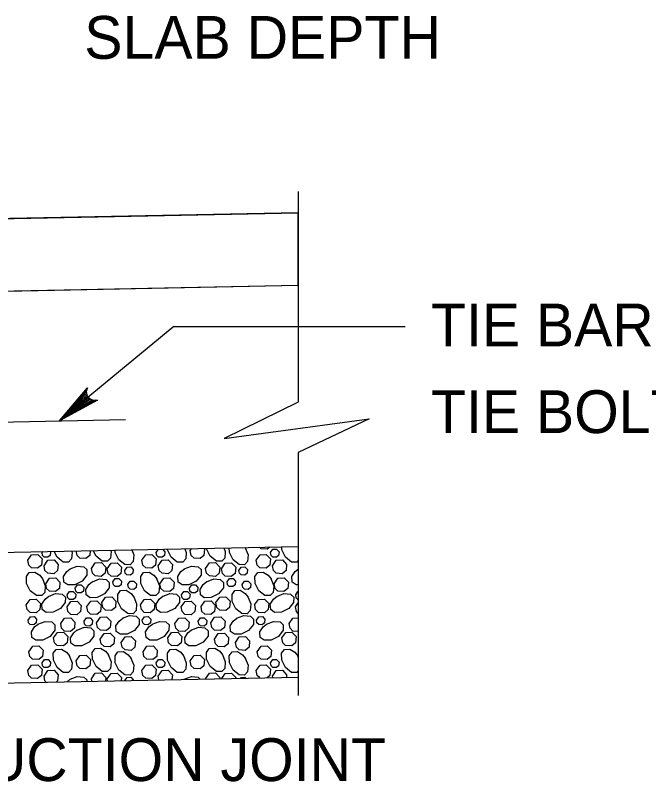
# Model space of a CAD drawing. Extents: x 636530 to 644067, y 294168 to 299122.
# Drawn here: x 639751.5 to 639795.8, y 298023.8 to 298077.5 of the extents above; entities that cross this region are included whole.
import ezdxf

# ---------------------------------------------------------------- set-up
doc = ezdxf.new("R2010")
doc.units = 0
doc.layers.add('1', color=7, linetype='Continuous')

msp = doc.modelspace()

# ---------------------------------------------------------------- linework, layer by layer
at = {"layer": '1'}
for p, q in [((639771.29, 298065.155), (639771.29, 298050.387)), ((639743.958, 298063.113), (639771.29, 298063.659)), ((639771.29, 298058.578), (639771.29, 298063.659)), ((639744.11, 298058.034), (639771.29, 298058.578)), ((639762.583, 298055.682), (639754.576, 298049.077)), ((639762.583, 298055.682), (639778.781, 298055.682)), ((639728.718, 298048.56), (639759.198, 298049.17)), ((639771.29, 298046.868), (639771.29, 298029.848)), ((639744.638, 298039.753), (639771.29, 298040.286)), ((639744.912, 298030.613), (639771.29, 298031.14))]:
    msp.add_line(p, q, dxfattribs=at)
for points in [[(639771.29, 298063.659), (639743.958, 298063.113), (639646.422, 298059.211), (639646.422, 298054.131), (639743.958, 298058.031), (639771.29, 298058.578)], [(639754.576, 298049.077), (639756.523, 298051.405), (639756.485, 298051.27), (639756.447, 298051.136), (639756.465, 298051.021), (639756.483, 298050.906), (639756.533, 298050.818), (639756.583, 298050.73), (639756.66, 298050.664), (639756.737, 298050.597), (639756.846, 298050.558), (639756.955, 298050.518), (639757.095, 298050.53), (639757.234, 298050.541), (639754.576, 298049.077), (639757.095, 298050.53), (639756.955, 298050.518), (639754.576, 298049.077), (639756.846, 298050.558), (639756.737, 298050.597), (639754.576, 298049.077), (639756.66, 298050.664), (639756.583, 298050.73), (639754.576, 298049.077), (639756.533, 298050.818), (639756.483, 298050.906), (639754.576, 298049.077), (639756.465, 298051.021), (639756.447, 298051.136), (639754.576, 298049.077), (639756.485, 298051.27)], [(639771.29, 298050.387), (639766.105, 298047.849), (639776.254, 298049.229), (639771.29, 298046.868)], [(639753.931, 298039.939), (639753.948, 298039.921), (639753.922, 298039.661), (639753.763, 298039.529), (639753.508, 298039.547), (639753.389, 298039.663), (639753.35, 298039.863)], [(639753.35, 298039.863), (639753.396, 298039.928)], [(639755.41, 298039.969), (639755.448, 298039.873), (639755.408, 298039.411), (639755.199, 298039.191), (639754.824, 298039.199), (639754.398, 298039.532), (639754.192, 298039.944)], [(639756.719, 298039.995), (639756.685, 298039.66), (639756.42, 298039.439), (639755.996, 298039.47), (639755.797, 298039.663), (639755.736, 298039.975)], [(639758.148, 298040.023), (639758.181, 298039.938), (639758.141, 298039.476), (639757.932, 298039.257), (639757.557, 298039.264), (639757.131, 298039.597), (639756.93, 298039.999)], [(639759.633, 298040.053), (639759.775, 298039.694), (639759.736, 298039.232), (639759.527, 298039.013), (639759.152, 298039.02), (639758.726, 298039.353), (639758.468, 298039.868), (639758.465, 298040.03)], [(639761.775, 298040.096), (639761.943, 298039.921), (639761.917, 298039.661), (639761.758, 298039.529), (639761.504, 298039.547), (639761.384, 298039.663), (639761.345, 298039.863)], [(639761.345, 298039.863), (639761.505, 298040.09)], [(639763.343, 298040.127), (639763.444, 298039.873), (639763.404, 298039.411), (639763.195, 298039.191), (639762.82, 298039.199), (639762.394, 298039.532), (639762.136, 298040.047), (639762.135, 298040.103)], [(639764.666, 298040.154), (639764.724, 298040.093), (639764.681, 298039.66), (639764.416, 298039.439), (639763.992, 298039.47), (639763.792, 298039.663), (639763.727, 298039.996)], [(639763.727, 298039.996), (639763.826, 298040.137)], [(639766.08, 298040.182), (639766.177, 298039.938), (639766.137, 298039.476), (639765.928, 298039.257), (639765.553, 298039.264), (639765.127, 298039.597), (639764.869, 298040.112), (639764.868, 298040.158)], [(639767.571, 298040.197), (639767.771, 298039.694), (639767.731, 298039.232), (639767.522, 298039.013), (639767.147, 298039.02), (639766.721, 298039.353), (639766.464, 298039.868), (639766.458, 298040.19)], [(639767.557, 298040.212), (639767.584, 298040.177)], [(639769.293, 298040.246), (639769.105, 298040.09), (639768.681, 298040.12), (639768.566, 298040.232)], [(639769.341, 298039.863), (639769.502, 298040.092), (639769.76, 298040.107), (639769.939, 298039.921), (639769.913, 298039.661), (639769.754, 298039.529), (639769.499, 298039.547), (639769.38, 298039.663), (639769.341, 298039.863)], [(639771.29, 298039.297), (639771.19, 298039.191), (639770.815, 298039.199), (639770.389, 298039.532), (639770.132, 298040.047), (639770.128, 298040.263)], [(639771.275, 298040.286), (639771.29, 298040.248)], [(639752.351, 298039.318), (639752.619, 298039.701), (639753.049, 298039.725), (639753.347, 298039.416), (639753.304, 298038.982), (639753.039, 298038.761), (639752.615, 298038.792), (639752.415, 298038.986), (639752.351, 298039.318)], [(639760.346, 298039.318), (639760.615, 298039.701), (639761.044, 298039.725), (639761.343, 298039.416), (639761.299, 298038.982), (639761.034, 298038.761), (639760.61, 298038.792), (639760.411, 298038.986), (639760.346, 298039.318)], [(639768.341, 298039.318), (639768.61, 298039.701), (639769.04, 298039.725), (639769.338, 298039.416), (639769.295, 298038.982), (639769.03, 298038.761), (639768.606, 298038.792), (639768.406, 298038.986), (639768.342, 298039.318)], [(639753.487, 298038.938), (639753.756, 298039.321), (639754.185, 298039.345), (639754.484, 298039.036), (639754.44, 298038.602), (639754.175, 298038.382), (639753.751, 298038.412), (639753.552, 298038.606), (639753.487, 298038.938)], [(639755.308, 298038.714), (639755.811, 298038.913), (639756.273, 298038.873), (639756.493, 298038.664), (639756.486, 298038.289), (639756.152, 298037.863), (639755.637, 298037.606), (639755.152, 298037.597), (639754.878, 298037.791), (639754.853, 298038.178), (639755.074, 298038.524), (639755.328, 298038.727)], [(639756.808, 298038.749), (639757.077, 298039.131), (639757.506, 298039.156), (639757.805, 298038.846), (639757.761, 298038.413), (639757.496, 298038.192), (639757.072, 298038.223), (639756.873, 298038.416), (639756.808, 298038.749)], [(639757.914, 298038.732), (639758.183, 298039.115), (639758.612, 298039.14), (639758.911, 298038.83), (639758.868, 298038.396), (639758.602, 298038.176), (639758.179, 298038.207), (639757.979, 298038.4), (639757.914, 298038.732)], [(639759.138, 298038.614), (639759.299, 298038.844), (639759.557, 298038.859), (639759.736, 298038.673), (639759.71, 298038.413), (639759.551, 298038.28), (639759.296, 298038.299), (639759.177, 298038.415), (639759.138, 298038.614)], [(639761.482, 298038.938), (639761.751, 298039.321), (639762.18, 298039.345), (639762.479, 298039.036), (639762.436, 298038.602), (639762.171, 298038.382), (639761.747, 298038.412), (639761.547, 298038.606), (639761.482, 298038.938)], [(639763.303, 298038.714), (639763.806, 298038.913), (639764.269, 298038.873), (639764.488, 298038.664), (639764.481, 298038.289), (639764.148, 298037.863), (639763.633, 298037.606), (639763.147, 298037.597), (639762.874, 298037.791), (639762.848, 298038.178), (639763.07, 298038.524), (639763.324, 298038.727)], [(639764.803, 298038.749), (639765.072, 298039.131), (639765.502, 298039.156), (639765.8, 298038.846), (639765.757, 298038.413), (639765.492, 298038.192), (639765.068, 298038.223), (639764.868, 298038.416), (639764.804, 298038.749)], [(639765.91, 298038.732), (639766.178, 298039.115), (639766.608, 298039.14), (639766.906, 298038.83), (639766.863, 298038.396), (639766.598, 298038.176), (639766.174, 298038.207), (639765.975, 298038.4), (639765.91, 298038.732)], [(639767.133, 298038.614), (639767.294, 298038.844), (639767.552, 298038.859), (639767.731, 298038.673), (639767.705, 298038.413), (639767.546, 298038.28), (639767.292, 298038.299), (639767.172, 298038.415), (639767.133, 298038.614)], [(639769.478, 298038.938), (639769.747, 298039.321), (639770.176, 298039.345), (639770.474, 298039.036), (639770.431, 298038.602), (639770.166, 298038.382), (639769.742, 298038.412), (639769.543, 298038.606), (639769.478, 298038.938)], [(639753.378, 298038.034), (639753.577, 298037.531), (639753.537, 298037.069), (639753.329, 298036.849), (639752.954, 298036.856), (639752.527, 298037.189), (639752.27, 298037.704), (639752.261, 298038.19), (639752.456, 298038.463), (639752.842, 298038.489), (639753.188, 298038.267), (639753.391, 298038.013)], [(639761.373, 298038.034), (639761.573, 298037.531), (639761.533, 298037.069), (639761.324, 298036.849), (639760.949, 298036.856), (639760.523, 298037.189), (639760.265, 298037.704), (639760.257, 298038.19), (639760.451, 298038.463), (639760.838, 298038.489), (639761.184, 298038.267), (639761.386, 298038.013)], [(639769.369, 298038.034), (639769.568, 298037.531), (639769.528, 298037.069), (639769.319, 298036.849), (639768.944, 298036.856), (639768.518, 298037.189), (639768.261, 298037.704), (639768.252, 298038.19), (639768.446, 298038.463), (639768.833, 298038.489), (639769.179, 298038.267), (639769.382, 298038.013)], [(639771.29, 298037.6), (639771.143, 298037.597), (639770.869, 298037.791), (639770.843, 298038.178), (639771.065, 298038.524), (639771.29, 298038.704)], [(639753.606, 298037.68), (639753.875, 298038.062), (639754.305, 298038.087), (639754.603, 298037.777), (639754.56, 298037.344), (639754.295, 298037.123), (639753.871, 298037.154), (639753.671, 298037.347), (639753.607, 298037.68)], [(639756.869, 298037.815), (639757.372, 298038.015), (639757.834, 298037.975), (639758.054, 298037.766), (639758.047, 298037.391), (639757.713, 298036.965), (639757.198, 298036.707), (639756.713, 298036.699), (639756.439, 298036.893), (639756.413, 298037.28), (639756.635, 298037.625), (639756.889, 298037.828)], [(639758.305, 298037.807), (639758.467, 298038.037), (639758.724, 298038.052), (639758.903, 298037.866), (639758.878, 298037.606), (639758.718, 298037.473), (639758.464, 298037.492), (639758.344, 298037.608), (639758.306, 298037.807)], [(639759.365, 298037.618), (639759.526, 298037.848), (639759.784, 298037.862), (639759.963, 298037.677), (639759.937, 298037.417), (639759.778, 298037.284), (639759.523, 298037.303), (639759.404, 298037.419), (639759.365, 298037.618)], [(639761.602, 298037.68), (639761.871, 298038.062), (639762.3, 298038.087), (639762.599, 298037.777), (639762.555, 298037.344), (639762.29, 298037.123), (639761.866, 298037.154), (639761.667, 298037.347), (639761.602, 298037.68)], [(639764.864, 298037.815), (639765.367, 298038.015), (639765.829, 298037.975), (639766.049, 298037.766), (639766.042, 298037.391), (639765.709, 298036.965), (639765.193, 298036.707), (639764.708, 298036.699), (639764.435, 298036.893), (639764.409, 298037.28), (639764.63, 298037.625), (639764.884, 298037.828)], [(639766.301, 298037.807), (639766.462, 298038.037), (639766.72, 298038.052), (639766.899, 298037.866), (639766.873, 298037.606), (639766.714, 298037.473), (639766.459, 298037.492), (639766.34, 298037.608), (639766.301, 298037.807)], [(639767.36, 298037.618), (639767.521, 298037.848), (639767.779, 298037.862), (639767.958, 298037.677), (639767.932, 298037.417), (639767.773, 298037.284), (639767.519, 298037.303), (639767.399, 298037.419), (639767.36, 298037.618)], [(639769.597, 298037.68), (639769.866, 298038.062), (639770.296, 298038.087), (639770.594, 298037.777), (639770.551, 298037.344), (639770.286, 298037.123), (639769.862, 298037.154), (639769.662, 298037.347), (639769.597, 298037.68)], [(639755.67, 298037.366), (639755.831, 298037.596), (639756.089, 298037.61), (639756.268, 298037.425), (639756.242, 298037.164), (639756.083, 298037.032), (639755.829, 298037.05), (639755.709, 298037.166), (639755.67, 298037.366)], [(639759.771, 298036.765), (639759.971, 298036.262), (639759.931, 298035.8), (639759.722, 298035.58), (639759.347, 298035.587), (639758.921, 298035.92), (639758.663, 298036.436), (639758.655, 298036.921), (639758.849, 298037.194), (639759.236, 298037.22), (639759.581, 298036.999), (639759.784, 298036.745)], [(639763.665, 298037.366), (639763.827, 298037.596), (639764.084, 298037.61), (639764.263, 298037.425), (639764.238, 298037.164), (639764.078, 298037.032), (639763.824, 298037.05), (639763.704, 298037.166), (639763.666, 298037.366)], [(639767.766, 298036.765), (639767.966, 298036.262), (639767.926, 298035.8), (639767.717, 298035.58), (639767.342, 298035.587), (639766.916, 298035.92), (639766.659, 298036.436), (639766.65, 298036.921), (639766.844, 298037.194), (639767.231, 298037.22), (639767.577, 298036.999), (639767.779, 298036.745)], [(639753.794, 298036.79), (639754.298, 298036.99), (639754.76, 298036.95), (639754.979, 298036.741), (639754.972, 298036.366), (639754.639, 298035.94), (639754.124, 298035.682), (639753.638, 298035.674), (639753.365, 298035.868), (639753.339, 298036.255), (639753.561, 298036.601), (639753.815, 298036.803)], [(639755.115, 298036.899), (639755.277, 298037.129), (639755.534, 298037.144), (639755.713, 298036.958), (639755.687, 298036.698), (639755.528, 298036.565), (639755.274, 298036.584), (639755.154, 298036.7), (639755.115, 298036.899)], [(639757.528, 298036.355), (639757.796, 298036.738), (639758.226, 298036.762), (639758.524, 298036.453), (639758.481, 298036.019), (639758.216, 298035.798), (639757.792, 298035.829), (639757.593, 298036.023), (639757.528, 298036.355)], [(639761.79, 298036.79), (639762.293, 298036.99), (639762.755, 298036.95), (639762.975, 298036.741), (639762.968, 298036.366), (639762.634, 298035.94), (639762.119, 298035.682), (639761.634, 298035.674), (639761.36, 298035.868), (639761.334, 298036.255), (639761.556, 298036.601), (639761.81, 298036.803)], [(639763.111, 298036.899), (639763.272, 298037.129), (639763.53, 298037.144), (639763.709, 298036.958), (639763.683, 298036.698), (639763.524, 298036.565), (639763.269, 298036.584), (639763.15, 298036.7), (639763.111, 298036.899)], [(639765.523, 298036.355), (639765.792, 298036.738), (639766.221, 298036.762), (639766.52, 298036.453), (639766.477, 298036.019), (639766.211, 298035.798), (639765.787, 298035.829), (639765.588, 298036.023), (639765.523, 298036.355)], [(639769.785, 298036.79), (639770.288, 298036.99), (639770.75, 298036.95), (639770.97, 298036.741), (639770.963, 298036.366), (639770.63, 298035.94), (639770.115, 298035.682), (639769.629, 298035.674), (639769.356, 298035.868), (639769.33, 298036.255), (639769.552, 298036.601), (639769.806, 298036.803)], [(639771.106, 298036.899), (639771.267, 298037.129), (639771.29, 298037.13)], [(639771.29, 298036.582), (639771.265, 298036.584), (639771.145, 298036.7), (639771.106, 298036.899)], [(639752.244, 298036.201), (639752.513, 298036.583), (639752.942, 298036.608), (639753.24, 298036.298), (639753.197, 298035.865), (639752.932, 298035.644), (639752.508, 298035.675), (639752.309, 298035.868), (639752.244, 298036.201)], [(639755.097, 298036.059), (639755.366, 298036.441), (639755.796, 298036.466), (639756.094, 298036.156), (639756.051, 298035.723), (639755.786, 298035.502), (639755.362, 298035.533), (639755.162, 298035.726), (639755.098, 298036.059)], [(639756.485, 298036.075), (639756.754, 298036.457), (639757.183, 298036.482), (639757.481, 298036.172), (639757.438, 298035.738), (639757.173, 298035.518), (639756.749, 298035.549), (639756.55, 298035.742), (639756.485, 298036.074)], [(639760.239, 298036.201), (639760.508, 298036.583), (639760.937, 298036.608), (639761.236, 298036.298), (639761.193, 298035.865), (639760.927, 298035.644), (639760.503, 298035.675), (639760.304, 298035.868), (639760.239, 298036.201)], [(639763.093, 298036.059), (639763.362, 298036.441), (639763.791, 298036.466), (639764.089, 298036.156), (639764.046, 298035.723), (639763.781, 298035.502), (639763.357, 298035.533), (639763.158, 298035.726), (639763.093, 298036.059)], [(639764.48, 298036.075), (639764.749, 298036.457), (639765.178, 298036.482), (639765.477, 298036.172), (639765.434, 298035.738), (639765.168, 298035.518), (639764.744, 298035.549), (639764.545, 298035.742), (639764.48, 298036.074)], [(639768.234, 298036.201), (639768.503, 298036.583), (639768.933, 298036.608), (639769.231, 298036.298), (639769.188, 298035.865), (639768.923, 298035.644), (639768.499, 298035.675), (639768.299, 298035.868), (639768.235, 298036.201)], [(639771.088, 298036.059), (639771.29, 298036.347)], [(639771.29, 298035.593), (639771.153, 298035.726), (639771.088, 298036.059)], [(639752.366, 298035.138), (639752.528, 298035.368), (639752.785, 298035.382), (639752.964, 298035.197), (639752.938, 298034.936), (639752.779, 298034.804), (639752.525, 298034.822), (639752.405, 298034.939), (639752.366, 298035.138)], [(639754.656, 298034.892), (639754.925, 298035.275), (639755.354, 298035.3), (639755.653, 298034.99), (639755.61, 298034.556), (639755.345, 298034.336), (639754.921, 298034.367), (639754.721, 298034.56), (639754.656, 298034.892)], [(639756.288, 298035.05), (639756.449, 298035.279), (639756.707, 298035.294), (639756.886, 298035.108), (639756.86, 298034.848), (639756.701, 298034.716), (639756.446, 298034.734), (639756.327, 298034.85), (639756.288, 298035.05)], [(639757.169, 298034.951), (639757.438, 298035.333), (639757.867, 298035.358), (639758.166, 298035.048), (639758.123, 298034.615), (639757.857, 298034.394), (639757.434, 298034.425), (639757.234, 298034.618), (639757.169, 298034.951)], [(639758.974, 298035.256), (639759.477, 298035.456), (639759.939, 298035.416), (639760.158, 298035.207), (639760.152, 298034.832), (639759.818, 298034.406), (639759.303, 298034.148), (639758.817, 298034.14), (639758.544, 298034.334), (639758.518, 298034.721), (639758.74, 298035.067), (639758.994, 298035.269)], [(639760.362, 298035.138), (639760.523, 298035.368), (639760.781, 298035.382), (639760.96, 298035.197), (639760.934, 298034.936), (639760.775, 298034.804), (639760.52, 298034.822), (639760.401, 298034.939), (639760.362, 298035.138)], [(639762.652, 298034.892), (639762.921, 298035.275), (639763.35, 298035.3), (639763.648, 298034.99), (639763.605, 298034.556), (639763.34, 298034.336), (639762.916, 298034.367), (639762.717, 298034.56), (639762.652, 298034.892)], [(639764.283, 298035.05), (639764.445, 298035.279), (639764.702, 298035.294), (639764.881, 298035.108), (639764.855, 298034.848), (639764.696, 298034.716), (639764.442, 298034.734), (639764.322, 298034.85), (639764.283, 298035.05)], [(639765.165, 298034.951), (639765.433, 298035.333), (639765.863, 298035.358), (639766.161, 298035.048), (639766.118, 298034.615), (639765.853, 298034.394), (639765.429, 298034.425), (639765.229, 298034.618), (639765.165, 298034.951)], [(639766.969, 298035.256), (639767.472, 298035.456), (639767.934, 298035.416), (639768.154, 298035.207), (639768.147, 298034.832), (639767.814, 298034.406), (639767.298, 298034.148), (639766.813, 298034.14), (639766.54, 298034.334), (639766.514, 298034.721), (639766.735, 298035.067), (639766.989, 298035.269)], [(639768.357, 298035.138), (639768.518, 298035.368), (639768.776, 298035.382), (639768.955, 298035.197), (639768.929, 298034.936), (639768.77, 298034.804), (639768.516, 298034.822), (639768.396, 298034.939), (639768.357, 298035.138)], [(639770.647, 298034.892), (639770.916, 298035.275), (639771.29, 298035.296)], [(639753.063, 298034.843), (639753.566, 298035.043), (639754.028, 298035.003), (639754.248, 298034.794), (639754.241, 298034.419), (639753.907, 298033.993), (639753.392, 298033.735), (639752.907, 298033.727), (639752.634, 298033.921), (639752.608, 298034.308), (639752.829, 298034.654), (639753.083, 298034.856)], [(639755.796, 298034.437), (639756.299, 298034.636), (639756.761, 298034.596), (639756.981, 298034.387), (639756.974, 298034.012), (639756.64, 298033.586), (639756.125, 298033.329), (639755.64, 298033.32), (639755.366, 298033.514), (639755.341, 298033.901), (639755.562, 298034.247), (639755.816, 298034.45)], [(639761.058, 298034.843), (639761.561, 298035.043), (639762.024, 298035.003), (639762.243, 298034.794), (639762.236, 298034.419), (639761.903, 298033.993), (639761.388, 298033.735), (639760.902, 298033.727), (639760.629, 298033.921), (639760.603, 298034.308), (639760.825, 298034.654), (639761.079, 298034.856)], [(639763.791, 298034.437), (639764.294, 298034.636), (639764.757, 298034.596), (639764.976, 298034.387), (639764.969, 298034.012), (639764.636, 298033.586), (639764.121, 298033.329), (639763.635, 298033.32), (639763.362, 298033.514), (639763.336, 298033.901), (639763.558, 298034.247), (639763.812, 298034.45)], [(639769.054, 298034.843), (639769.557, 298035.043), (639770.019, 298035.003), (639770.239, 298034.794), (639770.232, 298034.419), (639769.898, 298033.993), (639769.383, 298033.735), (639768.898, 298033.727), (639768.624, 298033.921), (639768.598, 298034.308), (639768.82, 298034.654), (639769.074, 298034.856)], [(639771.29, 298034.339), (639770.911, 298034.367), (639770.712, 298034.56), (639770.647, 298034.892)], [(639754.15, 298033.88), (639754.419, 298034.263), (639754.848, 298034.288), (639755.147, 298033.978), (639755.104, 298033.544), (639754.839, 298033.324), (639754.415, 298033.355), (639754.215, 298033.548), (639754.15, 298033.88)], [(639757.422, 298033.805), (639757.691, 298034.188), (639758.12, 298034.212), (639758.419, 298033.903), (639758.376, 298033.469), (639758.11, 298033.249), (639757.687, 298033.279), (639757.487, 298033.473), (639757.422, 298033.805)], [(639762.146, 298033.88), (639762.415, 298034.263), (639762.844, 298034.288), (639763.142, 298033.978), (639763.099, 298033.544), (639762.834, 298033.324), (639762.41, 298033.355), (639762.211, 298033.548), (639762.146, 298033.88)], [(639765.418, 298033.805), (639765.686, 298034.188), (639766.116, 298034.212), (639766.414, 298033.903), (639766.371, 298033.469), (639766.106, 298033.249), (639765.682, 298033.279), (639765.483, 298033.473), (639765.418, 298033.805)], [(639770.141, 298033.88), (639770.41, 298034.263), (639770.839, 298034.288), (639771.138, 298033.978), (639771.095, 298033.544), (639770.829, 298033.324), (639770.405, 298033.355), (639770.206, 298033.548), (639770.141, 298033.88)], [(639758.892, 298033.571), (639759.161, 298033.954), (639759.591, 298033.978), (639759.889, 298033.669), (639759.846, 298033.235), (639759.581, 298033.014), (639759.157, 298033.045), (639758.957, 298033.239), (639758.893, 298033.571)], [(639766.888, 298033.571), (639767.157, 298033.954), (639767.586, 298033.978), (639767.884, 298033.669), (639767.841, 298033.235), (639767.576, 298033.014), (639767.152, 298033.045), (639766.953, 298033.239), (639766.888, 298033.571)], [(639752.426, 298032.921), (639752.695, 298033.303), (639753.124, 298033.328), (639753.423, 298033.018), (639753.379, 298032.585), (639753.114, 298032.364), (639752.69, 298032.395), (639752.491, 298032.588), (639752.426, 298032.921)], [(639755.249, 298032.651), (639755.448, 298032.148), (639755.408, 298031.685), (639755.199, 298031.466), (639754.824, 298031.473), (639754.398, 298031.806), (639754.141, 298032.321), (639754.132, 298032.807), (639754.326, 298033.08), (639754.713, 298033.106), (639755.059, 298032.884), (639755.262, 298032.63)], [(639757.982, 298032.716), (639758.181, 298032.213), (639758.141, 298031.75), (639757.932, 298031.531), (639757.557, 298031.538), (639757.131, 298031.871), (639756.874, 298032.386), (639756.865, 298032.872), (639757.059, 298033.145), (639757.446, 298033.171), (639757.792, 298032.949), (639757.995, 298032.695)], [(639759.576, 298032.472), (639759.775, 298031.969), (639759.736, 298031.506), (639759.527, 298031.287), (639759.152, 298031.294), (639758.726, 298031.627), (639758.468, 298032.142), (639758.46, 298032.628), (639758.654, 298032.901), (639759.04, 298032.927), (639759.386, 298032.705), (639759.589, 298032.451)], [(639760.421, 298032.921), (639760.69, 298033.303), (639761.119, 298033.328), (639761.418, 298033.018), (639761.375, 298032.585), (639761.11, 298032.364), (639760.686, 298032.395), (639760.486, 298032.588), (639760.421, 298032.921)], [(639763.244, 298032.651), (639763.444, 298032.148), (639763.404, 298031.685), (639763.195, 298031.466), (639762.82, 298031.473), (639762.394, 298031.806), (639762.136, 298032.321), (639762.128, 298032.807), (639762.322, 298033.08), (639762.709, 298033.106), (639763.054, 298032.884), (639763.257, 298032.63)], [(639765.977, 298032.716), (639766.177, 298032.213), (639766.137, 298031.75), (639765.928, 298031.531), (639765.553, 298031.538), (639765.127, 298031.871), (639764.869, 298032.386), (639764.861, 298032.872), (639765.055, 298033.145), (639765.442, 298033.171), (639765.787, 298032.949), (639765.99, 298032.695)], [(639767.571, 298032.472), (639767.771, 298031.969), (639767.731, 298031.506), (639767.522, 298031.287), (639767.147, 298031.294), (639766.721, 298031.627), (639766.464, 298032.142), (639766.455, 298032.628), (639766.649, 298032.901), (639767.036, 298032.927), (639767.382, 298032.705), (639767.584, 298032.451)], [(639768.417, 298032.921), (639768.686, 298033.303), (639769.115, 298033.328), (639769.413, 298033.018), (639769.37, 298032.585), (639769.105, 298032.364), (639768.681, 298032.395), (639768.482, 298032.588), (639768.417, 298032.921)], [(639771.29, 298031.571), (639771.19, 298031.466), (639770.815, 298031.473), (639770.389, 298031.806), (639770.132, 298032.321), (639770.123, 298032.807), (639770.317, 298033.08), (639770.704, 298033.106), (639771.05, 298032.884), (639771.252, 298032.63)], [(639753.35, 298032.137), (639753.511, 298032.366), (639753.769, 298032.381), (639753.948, 298032.195), (639753.922, 298031.935), (639753.763, 298031.803), (639753.508, 298031.821), (639753.389, 298031.937), (639753.35, 298032.137)], [(639755.732, 298032.27), (639756.001, 298032.653), (639756.43, 298032.677), (639756.729, 298032.368), (639756.685, 298031.934), (639756.42, 298031.713), (639755.996, 298031.744), (639755.797, 298031.937), (639755.732, 298032.27)], [(639761.345, 298032.137), (639761.507, 298032.366), (639761.764, 298032.381), (639761.943, 298032.195), (639761.917, 298031.935), (639761.758, 298031.803), (639761.504, 298031.821), (639761.384, 298031.937), (639761.345, 298032.137)], [(639763.727, 298032.27), (639763.996, 298032.653), (639764.425, 298032.677), (639764.724, 298032.368), (639764.681, 298031.934), (639764.416, 298031.713), (639763.992, 298031.744), (639763.792, 298031.937), (639763.727, 298032.27)], [(639769.341, 298032.137), (639769.502, 298032.366), (639769.76, 298032.381), (639769.939, 298032.195), (639769.913, 298031.935), (639769.754, 298031.803), (639769.499, 298031.821), (639769.38, 298031.937), (639769.341, 298032.137)], [(639771.239, 298032.651), (639771.29, 298032.522)], [(639752.351, 298031.592), (639752.619, 298031.975), (639753.049, 298031.999), (639753.347, 298031.69), (639753.304, 298031.256), (639753.039, 298031.036), (639752.615, 298031.066), (639752.415, 298031.26), (639752.351, 298031.592)], [(639760.346, 298031.592), (639760.615, 298031.975), (639761.044, 298031.999), (639761.343, 298031.69), (639761.299, 298031.256), (639761.034, 298031.036), (639760.61, 298031.066), (639760.411, 298031.26), (639760.346, 298031.592)], [(639768.341, 298031.592), (639768.61, 298031.975), (639769.04, 298031.999), (639769.338, 298031.69), (639769.295, 298031.256), (639769.103, 298031.097)], [(639753.487, 298031.213), (639753.756, 298031.595), (639754.185, 298031.62), (639754.484, 298031.31), (639754.44, 298030.876), (639754.35, 298030.802)], [(639756.808, 298031.023), (639757.077, 298031.406), (639757.506, 298031.43), (639757.805, 298031.121), (639757.78, 298030.87)], [(639757.914, 298031.007), (639758.183, 298031.389), (639758.612, 298031.414), (639758.911, 298031.104), (639758.89, 298030.892)], [(639761.482, 298031.213), (639761.751, 298031.595), (639762.18, 298031.62), (639762.479, 298031.31), (639762.444, 298030.963)], [(639764.803, 298031.023), (639765.072, 298031.406), (639765.502, 298031.43), (639765.8, 298031.121), (639765.791, 298031.03)], [(639765.928, 298031.033), (639766.178, 298031.389), (639766.608, 298031.414), (639766.906, 298031.104), (639766.901, 298031.053)], [(639768.585, 298031.086), (639768.406, 298031.26), (639768.342, 298031.592)], [(639769.478, 298031.213), (639769.747, 298031.595), (639770.176, 298031.62), (639770.474, 298031.31), (639770.456, 298031.124)], [(639753.647, 298030.788), (639753.552, 298030.88), (639753.487, 298031.212)], [(639755.097, 298030.817), (639755.328, 298031.001)], [(639755.308, 298030.988), (639755.811, 298031.187), (639756.273, 298031.147), (639756.493, 298030.939), (639756.491, 298030.844)], [(639756.842, 298030.851), (639756.808, 298031.023)], [(639757.94, 298030.873), (639757.914, 298031.007)], [(639759.144, 298030.897), (639759.299, 298031.118), (639759.557, 298031.133), (639759.736, 298030.947), (639759.732, 298030.909)], [(639761.534, 298030.945), (639761.482, 298031.212)], [(639763.298, 298030.981), (639763.324, 298031.001)], [(639763.303, 298030.988), (639763.806, 298031.187), (639764.269, 298031.147), (639764.421, 298031.003)], [(639764.806, 298031.011), (639764.804, 298031.023)], [(639767.253, 298031.06), (639767.294, 298031.118), (639767.552, 298031.133), (639767.616, 298031.067)], [(639769.499, 298031.105), (639769.478, 298031.212)]]:
    msp.add_lwpolyline(points, dxfattribs=at)

# ---------------------------------------------------------------- texts
for s, p in [('SLAB DEPTH', (639756.304, 298074.437)), ('TIE BARS OR', (639780.574, 298054.299)), ('TIE BOLTS', (639780.574, 298048.227)), ('CONSTRUCTION JOINT', (639732.41, 298023.86))]:
    msp.add_text(s, height=3, dxfattribs=at).set_placement(p)

doc.saveas('drawing.dxf')
